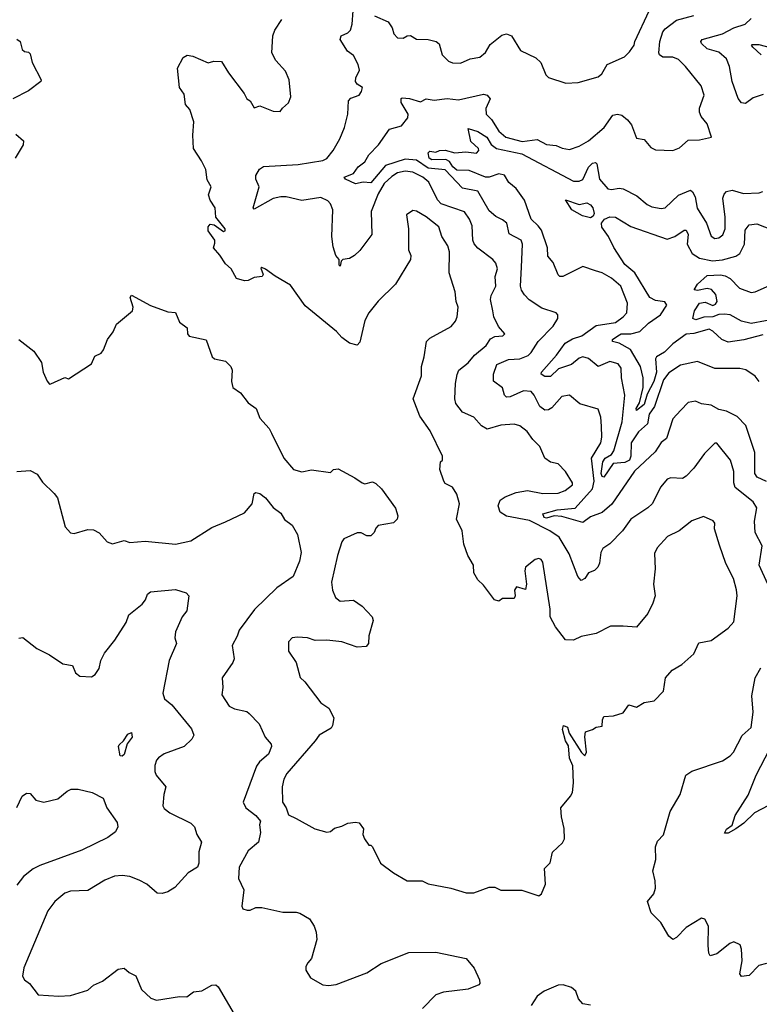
# Model space of a CAD drawing. Extents: x 2086813 to 2278017, y 548126 to 753336.
# Tile 263 of 461: x 2160040 to 2163907, y 688877 to 694029. Entities that reach past the tile are written whole.
import ezdxf

# ---------------------------------------------------------------- set-up
doc = ezdxf.new("R2010")
doc.units = 0

msp = doc.modelspace()

# ---------------------------------------------------------------- linework, layer by layer
at = {"layer": '0CON10XD'}
for points in [[(2163951.5, 691075), (2163906.2, 691175), (2163922.5, 691275), (2163885.5, 691345), (2163881.5, 691405), (2163895.3, 691475), (2163875, 691506.5), (2163781.2, 691581.2), (2163774.7, 691604.7), (2163774.3, 691664.3), (2163757.3, 691725), (2163685, 691813.3), (2163675, 691813.3), (2163620.4, 691759.6), (2163565, 691682.7), (2163525, 691639.7), (2163505, 691627.5), (2163445, 691631.5), (2163425, 691625.6), (2163392.5, 691585), (2163346.7, 691495), (2163325.2, 691474.8), (2163235, 691415.3), (2163191.5, 691355), (2163125, 691285.6), (2163088.7, 691261.3), (2163078.2, 691241.8), (2163071.6, 691185), (2163063.6, 691165), (2163045, 691146.4), (2163015, 691134.5), (2162995, 691105.6), (2162975, 691093.8), (2162957.9, 691115), (2162913.8, 691233.8), (2162861.5, 691321.5), (2162811.4, 691355), (2162705, 691409.2), (2162585, 691430.7), (2162551.8, 691451.8), (2162541.8, 691485), (2162552.5, 691515), (2162577.6, 691532.4), (2162635.8, 691554.2), (2162695, 691565.4), (2162775, 691549.6), (2162855, 691551.2), (2162892.5, 691565), (2162930, 691595), (2162931.2, 691605), (2162894.6, 691664.6), (2162856, 691705), (2162815, 691713.1), (2162786, 691735), (2162760, 691795), (2162722.3, 691832.3), (2162694.2, 691874.2), (2162655, 691904.4), (2162625, 691912.2), (2162555, 691907.1), (2162485, 691885.7), (2162455, 691904.4), (2162415, 691949.1), (2162355, 691975.5), (2162320.9, 692020.9), (2162314.6, 692045), (2162319.2, 692125), (2162326.9, 692173.1), (2162336.9, 692195), (2162385, 692232.9), (2162417.2, 692272.8), (2162478.5, 692325), (2162500.9, 692359.1), (2162525, 692372), (2162566.7, 692375), (2162576, 692385), (2162543.2, 692423.2), (2162519.6, 692475), (2162514.3, 692505), (2162501.2, 692565), (2162504.8, 692585), (2162529.3, 692635), (2162526.7, 692685), (2162537.5, 692725), (2162528.9, 692755), (2162514.2, 692775), (2162435, 692834.3), (2162416.8, 692856.8), (2162410, 692875), (2162405, 692950.8), (2162391.6, 692985), (2162365, 693023.3), (2162243.1, 693065), (2162225, 693085.8), (2162178.9, 693178.9), (2162147.9, 693205), (2162095, 693230.9), (2162055, 693236.6), (2162015, 693227.1), (2161985, 693209.3), (2161945, 693171.2), (2161915, 693117.1), (2161878, 693025), (2161881.4, 692905), (2161817.9, 692822.1), (2161790, 692795), (2161765, 692780), (2161730, 692775), (2161720, 692765), (2161715, 692740), (2161710, 692745), (2161710, 692775), (2161693.3, 692795), (2161678.8, 692841.2), (2161671.5, 692895), (2161677.5, 693035), (2161665.5, 693065), (2161651.5, 693081.5), (2161615, 693097.9), (2161515, 693082.5), (2161432.5, 693102.5), (2161405, 693102.2), (2161365, 693092.7), (2161265, 693037.5), (2161260, 693045), (2161291.2, 693155), (2161274.5, 693195), (2161274.6, 693214.6), (2161293, 693247), (2161315, 693261.2), (2161495, 693272), (2161625, 693291.8), (2161645, 693302.5), (2161679.3, 693345), (2161713.3, 693405), (2161738.2, 693465), (2161755.3, 693534.7), (2161759.1, 693605), (2161771.3, 693618.7), (2161815, 693634.5), (2161827.4, 693652.6), (2161832.5, 693675), (2161805, 693691.2), (2161796.1, 693706.1), (2161798, 693725), (2161816.7, 693765), (2161810, 693795), (2161785, 693841.2), (2161753.8, 693865), (2161716.2, 693925), (2161721.2, 693945), (2161755, 693960), (2161768.9, 693975), (2161778.1, 694005), (2161782.9, 694075)], [(2163945, 691612.1), (2163895.8, 691635.8), (2163883.6, 691653.6), (2163884, 691765), (2163837.7, 691905), (2163792.4, 691952.4), (2163735, 691980), (2163695, 691989.5), (2163655, 692012.2), (2163605, 692019.4), (2163573, 692033), (2163535, 692025.6), (2163497.5, 691985), (2163455, 691940), (2163422.6, 691837.4), (2163395, 691816.7), (2163362.9, 691767.1), (2163255, 691666.2), (2163136.8, 691493.2), (2163085, 691450.4), (2163025, 691427.6), (2162985, 691398.4), (2162875, 691430.2), (2162835, 691432.3), (2162795, 691420), (2162782.6, 691425), (2162776.2, 691443.8), (2162850, 691465), (2162945, 691472.3), (2163035.3, 691574.7), (2163044.4, 691615), (2163029.3, 691735), (2163078.9, 691815), (2163084, 691844), (2163081.4, 691901.4), (2163079.5, 691949.5), (2163065, 691990.8), (2162968.3, 692018.3), (2162915, 692064.2), (2162875, 692056.9), (2162822.2, 691997.8), (2162805, 691987.3), (2162785, 691986.4), (2162760.4, 692005), (2162730.4, 692065), (2162715, 692082.9), (2162675, 692087.8), (2162605, 692056), (2162585, 692053.8), (2162575.6, 692065), (2162565, 692101.9), (2162517.1, 692137.1), (2162516.9, 692175), (2162535, 692225.5), (2162595, 692251.2), (2162654.7, 692255.3), (2162698.7, 692271.3), (2162715, 692286.9), (2162750.4, 692345), (2162830, 692425), (2162854.1, 692465.9), (2162854.1, 692484.1), (2162845.4, 692495.4), (2162770, 692520), (2162703, 692563), (2162679.1, 692589.1), (2162663.6, 692613.6), (2162658.8, 692635), (2162664.3, 692735), (2162669.6, 692855), (2162661.8, 692875), (2162599.1, 692909.1), (2162586.5, 692965), (2162565, 692982.7), (2162528.7, 692998.7), (2162495, 693029.5), (2162435, 693131.1), (2162355, 693148.1), (2162265, 693243.8), (2162175, 693252.5), (2162115, 693294.6), (2162055, 693298.8), (2161953.3, 693266.7), (2161875, 693175.8), (2161835, 693178.6), (2161795, 693170.5), (2161744.2, 693195), (2161736.2, 693205), (2161785, 693223.8), (2161810, 693260), (2161844.5, 693285), (2161865, 693322.2), (2161915.6, 693375), (2161973.2, 693456.8), (2162035.9, 693474.1), (2162068.6, 693515), (2162070.8, 693535), (2162034.4, 693595), (2162034.1, 693615.9), (2162039.3, 693620.7), (2162077.6, 693617.6), (2162135, 693600), (2162165.8, 693615.8), (2162207.7, 693607.7), (2162275, 693616.2), (2162335, 693610), (2162465, 693640.1), (2162485, 693634.8), (2162500.4, 693615), (2162477.8, 693565), (2162479.2, 693535), (2162506.7, 693506.7), (2162545, 693445.8), (2162582.2, 693415), (2162667.7, 693392.3), (2162745, 693402.8), (2162795, 693376.5), (2162845, 693371.5), (2162876.2, 693356.2), (2162915, 693350.5), (2162965, 693366.7), (2163015, 693395.5), (2163096.9, 693465), (2163141.2, 693528.8), (2163165, 693534.6), (2163189.1, 693529.1), (2163218.6, 693505), (2163238.7, 693478.7), (2163265, 693410), (2163305, 693402), (2163340.4, 693360.4), (2163365, 693347.3), (2163455, 693343.8), (2163490.7, 693359.3), (2163535, 693398), (2163595, 693400), (2163657.5, 693415), (2163634.2, 693484.2), (2163603, 693523), (2163594.2, 693545), (2163594.3, 693565.7), (2163619.4, 693635), (2163603.7, 693683.7), (2163521.1, 693785), (2163485, 693820.5), (2163455, 693833.6), (2163402.6, 693832.6), (2163385.8, 693845), (2163382.7, 693855), (2163387.6, 693915), (2163403.1, 693965), (2163415, 693982.1), (2163475, 694027.1), (2163565, 694051.4)], [(2161895, 694048.6), (2161967.3, 694017.3), (2161986.8, 693986.8), (2161995.7, 693955), (2162015, 693934.5), (2162045, 693932.9), (2162065, 693944), (2162083.9, 693946.1), (2162115, 693928), (2162175, 693926), (2162216.7, 693915), (2162232.7, 693902.7), (2162248.6, 693845), (2162282.7, 693812.7), (2162303.6, 693803.6), (2162345, 693802.5), (2162395, 693824), (2162445, 693832.5), (2162475, 693858), (2162500.4, 693899.6), (2162561.3, 693948.7), (2162585, 693954.6), (2162611.8, 693945), (2162658.3, 693868.3), (2162739.2, 693829.2), (2162765.5, 693805), (2162790.9, 693740.9), (2162805, 693726.2), (2162895, 693697.1), (2162959.5, 693700.5), (2163065, 693730), (2163084.1, 693745.9), (2163112.5, 693795), (2163202.5, 693835), (2163229.3, 693860.7), (2163252.5, 693895), (2163256.7, 693915), (2163330.8, 694075)], [(2162755, 689443.8), (2162768.8, 689455), (2162790, 689505), (2162783.4, 689586.6), (2162813.6, 689616.4), (2162826.4, 689673.6), (2162877.7, 689722.3), (2162888, 689742), (2162886.4, 689796.4), (2162872.5, 689857.5), (2162870, 689905), (2162920, 689965), (2162930, 689985), (2162936, 690035), (2162932.2, 690125), (2162914.4, 690165), (2162909.5, 690229.5), (2162893.3, 690255), (2162877.5, 690315), (2162883.6, 690336.4), (2162905, 690326.2), (2162913.8, 690295), (2162976.7, 690195), (2162995, 690177.5), (2163003.6, 690196.4), (2162994.2, 690275.8), (2162998.3, 690301.7), (2163035.9, 690314.1), (2163055, 690327.5), (2163085, 690332.5), (2163086.7, 690365), (2163095, 690382.5), (2163145, 690386.2), (2163195, 690402.5), (2163225, 690443.8), (2163265, 690432), (2163305, 690456.2), (2163357.5, 690465), (2163406.7, 690515), (2163417.5, 690585), (2163452.5, 690625), (2163502.5, 690655), (2163565, 690710), (2163591.9, 690768.1), (2163655, 690781.1), (2163744, 690845), (2163775, 690877.5), (2163791.2, 691015), (2163788.2, 691045), (2163772.7, 691105), (2163733.2, 691183.2), (2163698.7, 691278.7), (2163672.9, 691365), (2163674, 691395), (2163666.9, 691406.9), (2163615, 691430), (2163555, 691406.2), (2163487.5, 691355), (2163427.5, 691325), (2163373.3, 691265), (2163358.8, 691235), (2163362, 691155), (2163354, 691075), (2163363.3, 691015), (2163350, 690975), (2163325, 690922.5), (2163265, 690850), (2163195, 690856.2), (2163130, 690855), (2163055, 690817.1), (2162975, 690801.4), (2162935, 690781.4), (2162894.4, 690784.4), (2162841.2, 690851.2), (2162814.2, 690905), (2162814.2, 690945), (2162775, 691190), (2162766, 691205), (2162755, 691209.2), (2162735, 691204), (2162684.5, 691165), (2162680.8, 691145), (2162689.4, 691075), (2162685, 691047.5), (2162638.3, 691061.7), (2162627, 691043), (2162630, 691015), (2162625, 691000), (2162565, 691000), (2162545, 690986.7), (2162522.7, 690992.7), (2162465, 691070), (2162435, 691097.5), (2162414, 691135), (2162413.3, 691175), (2162383.8, 691225), (2162362.5, 691285), (2162352.9, 691355), (2162324.2, 691415), (2162339.4, 691495), (2162325.8, 691545.8), (2162303, 691583), (2162265, 691602.5), (2162257.5, 691615), (2162237.5, 691675), (2162240, 691715), (2162250, 691725), (2162250, 691745), (2162186.9, 691876.9), (2162132.5, 691955), (2162096.7, 692045), (2162141.5, 692165), (2162140, 692215), (2162155.5, 692265), (2162167.1, 692345), (2162185, 692361.9), (2162295.6, 692424.4), (2162318.8, 692451.2), (2162328, 692475), (2162332, 692525), (2162321.4, 692555), (2162317.5, 692605), (2162286, 692705), (2162287.5, 692815), (2162277.7, 692845), (2162246.9, 692895), (2162232, 692945), (2162165, 692997.1), (2162115, 693026.7), (2162095, 693030), (2162062.7, 693007.3), (2162073.3, 692935), (2162073.3, 692825), (2162084.3, 692795), (2162083.1, 692775), (2162004.2, 692645), (2161915, 692556.9), (2161865, 692495.8), (2161844.7, 692455), (2161818.6, 692341.4), (2161805, 692326), (2161765, 692336.5), (2161725, 692366.4), (2161697, 692397), (2161532.1, 692532.1), (2161455, 692640), (2161375, 692686.9), (2161325, 692724), (2161305, 692732.5), (2161301.2, 692728.8), (2161313.6, 692696.4), (2161307.5, 692685), (2161265, 692680), (2161235, 692664), (2161215, 692662), (2161173.8, 692675), (2161144.6, 692724.6), (2161115, 692751.4), (2161086.8, 692796.8), (2161052.5, 692835), (2161060.8, 692859.2), (2161059.5, 692875), (2161024.3, 692924.3), (2161024.8, 692945.2), (2161035, 692959.6), (2161055.7, 692955.7), (2161105, 692920.8), (2161114.2, 692925), (2161113.8, 692935), (2161065.9, 692995), (2161062.2, 693045), (2161036, 693085), (2161027, 693113), (2161040, 693155), (2161020.3, 693190.3), (2161012.7, 693245), (2160990.9, 693290.9), (2160948.5, 693355), (2160944.5, 693424.5), (2160949.4, 693495), (2160929.1, 693559.1), (2160905.9, 693585.9), (2160900.3, 693640.3), (2160875.7, 693675), (2160864, 693775), (2160895, 693832), (2160915, 693842.9), (2160945, 693838.6), (2161025, 693803.8), (2161055, 693812.5), (2161095, 693810), (2161130.9, 693750.9), (2161213.6, 693643.6), (2161227.5, 693615), (2161244, 693604), (2161265, 693567.5), (2161295, 693578.8), (2161365, 693550.8), (2161401.7, 693548.3), (2161413.6, 693566.4), (2161446.1, 693593.9), (2161456.7, 693625), (2161449.5, 693715), (2161429.3, 693759.3), (2161379.5, 693815), (2161358.6, 693855), (2161363.3, 693945), (2161373.6, 693975), (2161410.4, 694029.6)], [(2163927, 693637), (2163875, 693620.5), (2163835, 693590.6), (2163815, 693594.3), (2163797.6, 693617.6), (2163765.3, 693705), (2163751.3, 693785), (2163735.2, 693825.2), (2163695, 693858.8), (2163635, 693876.7), (2163604.5, 693905), (2163601.9, 693915), (2163609.2, 693925), (2163714.7, 693955.3), (2163774.2, 693985.8), (2163834, 694006), (2163864.2, 694035)], [(2160025, 693927.5), (2160042, 693915), (2160052.7, 693872.7), (2160065, 693862), (2160085, 693860), (2160095, 693850), (2160105.3, 693805.3), (2160152.5, 693715), (2160150, 693705), (2160085, 693656.2), (2160003.3, 693615)], [(2163916.4, 693845), (2163874, 693885), (2163866.5, 693895), (2163870.9, 693899.1), (2163905, 693899.8), (2163965, 693883)], [(2160019.5, 693429.5), (2160060, 693395), (2160058, 693375), (2160016, 693305)], [(2163907.5, 692135), (2163885, 692164.4), (2163836.1, 692196.1), (2163805, 692204.4), (2163675, 692203.9), (2163585, 692240.4), (2163495, 692221.8), (2163435, 692181.2), (2163406.5, 692145), (2163359.2, 692005), (2163332, 691965), (2163322, 691915), (2163275, 691872.8), (2163237.9, 691815), (2163235.6, 691745), (2163229.1, 691725), (2163205, 691712), (2163142.7, 691707.3), (2163095, 691634.8), (2163085, 691639.1), (2163080.7, 691655), (2163089.7, 691715), (2163101.3, 691735), (2163135, 691753.2), (2163147, 691773), (2163189.5, 691925), (2163203.8, 692065), (2163187.4, 692155), (2163185.2, 692205.2), (2163169.1, 692229.1), (2163125, 692240), (2163065, 692213.6), (2163015, 692255.9), (2162985, 692265.7), (2162965, 692258.4), (2162925, 692224.9), (2162857.7, 692202.3), (2162815, 692161.8), (2162785, 692161.5), (2162767.1, 692175), (2162768.6, 692185), (2162846.9, 692273.1), (2162892.8, 692337.2), (2162930.9, 692359.1), (2162978.6, 692375), (2163055, 692429.2), (2163155, 692444.7), (2163196.3, 692473.7), (2163214.5, 692495), (2163218.8, 692545), (2163183.3, 692635), (2163135, 692676.7), (2163085, 692703.8), (2163050.8, 692715), (2162985, 692737.1), (2162880, 692685), (2162865, 692685.7), (2162855, 692694.2), (2162828.5, 692758.5), (2162801.4, 692791.4), (2162798.9, 692835), (2162767.7, 692927.7), (2162751.3, 692951.3), (2162713.5, 692985), (2162678.9, 693085), (2162636.2, 693145), (2162597.7, 693177.7), (2162574.5, 693215), (2162545, 693222.2), (2162495, 693205.2), (2162475, 693204.8), (2162390.5, 693240.5), (2162325, 693241.9), (2162305, 693259), (2162287.6, 693287.6), (2162268.3, 693298.3), (2162195, 693296.4), (2162180.2, 693305), (2162175, 693332.5), (2162185, 693341.2), (2162215, 693335.3), (2162235.2, 693344.8), (2162265, 693346.8), (2162315, 693332.5), (2162373.1, 693336.9), (2162429, 693331), (2162441.5, 693345), (2162439.6, 693355), (2162398.3, 693391.7), (2162385, 693460), (2162435, 693444.2), (2162483.3, 693415), (2162505.2, 693375.2), (2162533.3, 693355), (2162665, 693326.5), (2162935, 693184.3), (2162965, 693183.4), (2162985, 693192.9), (2163015, 693257.5), (2163035, 693278.2), (2163051.4, 693281.4), (2163057.3, 693275), (2163071.2, 693195), (2163115, 693144.6), (2163135, 693140), (2163175, 693147.9), (2163194.6, 693144.6), (2163267.4, 693107.4), (2163321.6, 693061.6), (2163345, 693050.4), (2163395, 693041.5), (2163415, 693044.4), (2163485, 693110.9), (2163547.1, 693137.1), (2163558.8, 693128.8), (2163572.6, 693102.6), (2163582.5, 693042.5), (2163631.9, 692965), (2163655, 692895.7), (2163674.7, 692884.7), (2163695, 692888.5), (2163716, 692904), (2163728.6, 692935), (2163729.2, 692995), (2163716.7, 693095), (2163723.1, 693116.9), (2163735, 693130), (2163765, 693137.9), (2163825, 693119.1), (2163906.4, 693123.6), (2163925, 693130.6)], [(2163025, 692992.8), (2162982.1, 693002.1), (2162927.8, 693035), (2162894, 693086), (2162965, 693061.5), (2163005, 693071.5), (2163025, 693060.5), (2163036.8, 693045), (2163044.1, 693015), (2163038.8, 693001.2), (2163025, 692992.8)], [(2163925, 692380), (2163826.2, 692353.8), (2163745, 692341.8), (2163711.9, 692355), (2163665, 692400), (2163645, 692409.2), (2163565, 692386.8), (2163525, 692383.4), (2163455, 692332.4), (2163411.3, 692288.7), (2163370, 692265), (2163364.8, 692255), (2163369.4, 692185), (2163355.8, 692135), (2163320.2, 692069.8), (2163305.9, 692015), (2163265, 691983.3), (2163264, 691995), (2163280, 692025), (2163300, 692105), (2163299.3, 692155), (2163286.7, 692215), (2163234, 692304), (2163175, 692336.2), (2163140, 692345), (2163139.1, 692355), (2163166.8, 692375), (2163185.2, 692384.8), (2163235.6, 692384.4), (2163282.8, 692397.2), (2163328.5, 692441.5), (2163390, 692485), (2163423.9, 692535), (2163413.2, 692553.2), (2163365, 692560.5), (2163335, 692575.7), (2163255.6, 692705), (2163205, 692748.9), (2163146.7, 692836.7), (2163119.5, 692895), (2163084.2, 692944.2), (2163081.8, 692965), (2163097.8, 692985), (2163125, 692996.9), (2163155, 692995.3), (2163236.3, 692946.3), (2163425, 692881), (2163465.2, 692894.8), (2163515, 692928.5), (2163525, 692926.9), (2163534.6, 692905), (2163530, 692855), (2163555.8, 692805.8), (2163595, 692781.1), (2163663.4, 692766.6), (2163715, 692771.9), (2163785, 692791.8), (2163804.7, 692805.3), (2163830.7, 692855), (2163832.6, 692927.4), (2163855, 692956.5), (2163895, 692960.3), (2163975, 692929.3)], [(2164015, 692467.8), (2163865, 692438.7), (2163815, 692450.7), (2163755.3, 692485.3), (2163725, 692488.6), (2163695, 692486.7), (2163665, 692474.9), (2163616.9, 692473.1), (2163575, 692457.9), (2163560.6, 692465), (2163569.2, 692505), (2163595, 692546.5), (2163625, 692551.4), (2163665, 692533.1), (2163679.1, 692540.9), (2163686.2, 692553.8), (2163680.6, 692590.6), (2163658.1, 692618.1), (2163635, 692622.1), (2163585, 692611.9), (2163567.5, 692615), (2163584.2, 692645), (2163635, 692691.1), (2163705, 692694.3), (2163729.3, 692689.3), (2163755, 692674.5), (2163803.1, 692625), (2163865, 692602.2), (2163886.2, 692605), (2163961.3, 692638.7)], [(2160035.5, 692355.5), (2160113.3, 692295), (2160153.3, 692235), (2160162.5, 692185), (2160182.5, 692137.5), (2160195, 692122.5), (2160203, 692123), (2160275, 692157.5), (2160295, 692150), (2160415, 692227.5), (2160432.3, 692267.7), (2160465, 692283.3), (2160478.3, 692301.7), (2160498.8, 692355), (2160528.8, 692395), (2160545, 692436.7), (2160630, 692505), (2160633.3, 692525), (2160617.5, 692575), (2160625, 692587.5), (2160724.1, 692534.1), (2160815, 692501.2), (2160855, 692496.2), (2160875.9, 692445.9), (2160915, 692417.5), (2160916.7, 692385), (2160925, 692373.8), (2161014.2, 692354.2), (2161046.7, 692265), (2161057.5, 692255), (2161115, 692241.8), (2161144.5, 692215), (2161151.5, 692195), (2161147.1, 692135), (2161155, 692103.8), (2161195, 692076), (2161235, 692024), (2161276.7, 691995), (2161294.5, 691944.5), (2161345, 691890), (2161355.7, 691865.7), (2161421.2, 691735), (2161471.2, 691675), (2161515, 691663.1), (2161565, 691674), (2161665, 691660), (2161680, 691675), (2161705, 691679.2), (2161792.3, 691632.3), (2161830, 691605), (2161845, 691600.6), (2161885, 691610), (2161902.1, 691602.1), (2161932, 691575), (2162005, 691473.3), (2162017.7, 691432.3), (2162013.8, 691415), (2161994.3, 691395.7), (2161915, 691381.4), (2161901.3, 691368.7), (2161893.8, 691345), (2161875, 691328), (2161855, 691328), (2161825, 691344.2), (2161805, 691344.2), (2161735, 691313.3), (2161725, 691297.5), (2161702.2, 691225), (2161670.4, 691085), (2161674.7, 691044.7), (2161691.1, 691005), (2161715, 690985.6), (2161785, 690991.4), (2161830.7, 690960.7), (2161882, 690905), (2161888, 690885), (2161866.2, 690805), (2161863.8, 690765), (2161851.7, 690748.3), (2161805, 690746), (2161725, 690772.9), (2161645, 690782.9), (2161585, 690780), (2161545, 690794.2), (2161492.3, 690797.7), (2161465, 690793.8), (2161445.9, 690774.1), (2161446, 690725), (2161485.6, 690665.6), (2161506.8, 690586.8), (2161530, 690565), (2161614, 690455), (2161655.6, 690425.6), (2161682, 690375), (2161676, 690335), (2161667.9, 690322.1), (2161605, 690285.7), (2161585.4, 690254.6), (2161436.7, 690085), (2161420, 690055), (2161412.5, 690015), (2161414.4, 689935), (2161433.1, 689905), (2161445, 689868.8), (2161485, 689848.8), (2161583.8, 689795), (2161645, 689778), (2161665, 689781.2), (2161685, 689798.8), (2161725, 689808.8), (2161755.9, 689824.1), (2161795, 689830), (2161815, 689826.7), (2161836.7, 689795), (2161833.8, 689765), (2161842.3, 689742.3), (2161865, 689710), (2161875, 689710), (2161885, 689700), (2161926, 689616), (2161993.9, 689563.9), (2162065, 689522.5), (2162145, 689522.5), (2162175, 689506.7), (2162295, 689484), (2162375, 689460), (2162415, 689460.8), (2162495, 689488.8), (2162525, 689490), (2162555, 689473.3), (2162665, 689473.3), (2162755, 689443.8)], [(2160025, 691664.2), (2160095, 691670), (2160130.7, 691650.7), (2160158.3, 691608.3), (2160220.6, 691550.6), (2160236.9, 691526.9), (2160276.7, 691375), (2160305, 691343.8), (2160325, 691340), (2160395, 691361.2), (2160425, 691358.8), (2160455, 691343.3), (2160496.2, 691296.2), (2160525, 691286), (2160585, 691303.8), (2160615, 691294), (2160695, 691300.4), (2160855, 691284.5), (2160935, 691301.9), (2161045, 691371.3), (2161115, 691402.2)], [(2161115, 691402.2), (2161215, 691448.5), (2161255.6, 691495), (2161265, 691550), (2161274.5, 691555.5), (2161295, 691550), (2161325, 691527.9), (2161365, 691477.1), (2161405, 691446.2), (2161425, 691413.8), (2161464.1, 691384.1), (2161492, 691335), (2161510.7, 691240.7), (2161502.5, 691195), (2161470, 691115), (2161384.4, 691055.6), (2161267.1, 690942.9), (2161186.7, 690835), (2161177, 690803), (2161150.8, 690755), (2161160.6, 690685), (2161154.4, 690665), (2161098.5, 690585), (2161102.1, 690535), (2161096.2, 690496.2), (2161135, 690436.7), (2161162.7, 690422.7), (2161228.1, 690408.1), (2161238.8, 690398.8), (2161292, 690345), (2161324.1, 690274.1), (2161355, 690237.5), (2161356, 690225), (2161340, 690185), (2161294.3, 690145), (2161277.8, 690122.2), (2161208.9, 689935), (2161222.9, 689905), (2161274.4, 689865), (2161298, 689835), (2161293.8, 689815), (2161298.8, 689775), (2161288, 689725), (2161235, 689679.4), (2161187.2, 689595), (2161183.3, 689535), (2161210.8, 689475), (2161200.7, 689390.7), (2161207, 689377), (2161229.3, 689369.3), (2161245, 689370), (2161275, 689383.8), (2161305, 689384), (2161415, 689359.4), (2161485, 689358), (2161505, 689354), (2161555, 689323.3), (2161579.2, 689285), (2161590, 689255), (2161594.1, 689215.9), (2161565, 689116.7), (2161546.3, 689093.7), (2161535.7, 689075), (2161535.7, 689055), (2161560, 689015), (2161625, 688978.6), (2161655, 688974.4), (2161695, 688980.6), (2161855, 689042.2), (2161929.1, 689090.9), (2162075, 689147.2), (2162215, 689150), (2162375, 689115.6), (2162415.8, 689065), (2162443.6, 689005), (2162445.6, 688985), (2162440.7, 688979.3), (2162384.6, 688955.4), (2162255, 688940), (2162215, 688925.7), (2162145.6, 688854.4)], [(2160035, 690793.3), (2160055.9, 690795.9), (2160129.3, 690739.3), (2160195.7, 690705.7), (2160265, 690658), (2160315, 690650), (2160331.2, 690611.2), (2160354.2, 690594.2), (2160415, 690590), (2160435, 690602.5), (2160455, 690633.3), (2160464.5, 690675.5), (2160483.3, 690715), (2160537.6, 690782.4), (2160595.8, 690875), (2160610, 690915), (2160679.7, 690970.3), (2160697, 690993), (2160707.7, 691022.3), (2160724.1, 691035.9), (2160855, 691048), (2160909.5, 691029.5), (2160923.3, 691015), (2160914.1, 690935.9), (2160889.2, 690905), (2160853.8, 690825), (2160851.2, 690795), (2160858.8, 690765), (2160821.1, 690675), (2160788.9, 690505), (2160796.7, 690475), (2160835, 690443.5), (2160937.8, 690317.8), (2160950.6, 690285), (2160939.2, 690265), (2160900, 690225), (2160795, 690187.5), (2160765, 690167.1), (2160754.3, 690155), (2160745.9, 690125.9), (2160745.8, 690095), (2160752.9, 690075), (2160803.3, 690015), (2160793.3, 689975), (2160788.8, 689915), (2160795, 689901.2), (2160825, 689877.8), (2160935, 689825.3), (2160954.5, 689805), (2160965.5, 689765), (2160989.7, 689725), (2160975.5, 689675), (2160975.5, 689614.5), (2160970, 689595), (2160921.4, 689565), (2160851.4, 689488.6), (2160815, 689465.6), (2160785, 689456.7), (2160758.7, 689458.7), (2160704.2, 689505), (2160665, 689526.5), (2160615, 689545.4), (2160575, 689550.5), (2160535, 689546.7), (2160485, 689526.9), (2160395, 689472.2), (2160305, 689469.5), (2160275, 689458.9), (2160223.5, 689415), (2160186.9, 689365), (2160062, 689068), (2160054.2, 689024.2), (2160063.9, 689003.9)], [(2163945, 689090), (2163905, 689080), (2163855, 689026.7), (2163815, 689022.5), (2163806.4, 689036.4), (2163817.1, 689105), (2163814.2, 689165), (2163807.3, 689187.3), (2163775, 689203.3), (2163753.3, 689195), (2163685, 689141.2), (2163651.2, 689131.2), (2163643.9, 689143.9), (2163639.2, 689185), (2163641.4, 689285), (2163621.7, 689321.7), (2163605, 689328), (2163525, 689278.8), (2163475, 689226.7), (2163455, 689216.2), (2163435, 689234), (2163391.8, 689305), (2163341.3, 689355), (2163322.5, 689415), (2163355.7, 689454.3), (2163363.9, 689483.9), (2163363.6, 689523.6), (2163351.2, 689575), (2163365.6, 689634.4), (2163365, 689700), (2163375, 689730), (2163405.9, 689764.1), (2163442, 689885), (2163494.2, 689975), (2163523.8, 690075), (2163554.1, 690095.9), (2163715, 690150.6), (2163755, 690177.5), (2163773.1, 690196.9), (2163817.4, 690282.6), (2163864, 690325), (2163875.8, 690405.8), (2163868.3, 690491.7), (2163886, 690585), (2163915, 690636.7)], [(2160575, 690176), (2160565, 690177.5), (2160556.7, 690225), (2160560, 690235), (2160582.5, 690255), (2160605, 690290.6), (2160625, 690299.2), (2160627.3, 690275), (2160600.9, 690239.1), (2160585, 690184.2), (2160575, 690176)], [(2163955, 689916.5), (2163881.5, 689878.5), (2163827.1, 689825), (2163785, 689794.4), (2163745, 689771.4), (2163725, 689772.5), (2163735, 689793.8), (2163765.7, 689814.3), (2163780.8, 689865), (2163848.8, 689971.2), (2163891.1, 690075), (2164010.2, 690305)], [(2160025, 689906), (2160052.9, 689965), (2160075, 689981.4), (2160095, 689980), (2160124.6, 689944.6), (2160165, 689935.3), (2160238.1, 689951.9), (2160287.4, 689992.6), (2160308, 690002), (2160345, 690002.5), (2160417.8, 689985), (2160476.2, 689955), (2160495.6, 689905.6), (2160548.9, 689828.9), (2160553.5, 689805), (2160540.4, 689779.6), (2160500.2, 689749.8), (2160363.6, 689683.6), (2160145, 689603.1), (2160110, 689585), (2160058.6, 689545), (2160025, 689500.8)], [(2160063.9, 689003.9), (2160090, 688985), (2160136.8, 688926.8), (2160245, 688920), (2160305, 688922.9), (2160395, 688950.8), (2160425, 688977.1), (2160473, 688997), (2160555, 689060), (2160585, 689066.2), (2160612.5, 689042.5), (2160646.7, 689025), (2160676.2, 688955), (2160725, 688909.2), (2160755, 688899.2), (2160875, 688918.1), (2160914.2, 688915.8), (2160948.1, 688941.9), (2160992.4, 688947.6), (2161045, 688977.5), (2161065, 688978.8), (2161077.3, 688967.3), (2161174.1, 688804.1)], [(2163025, 688871.9), (2162985, 688878.8), (2162961.9, 688905), (2162947.5, 688945), (2162925, 688964.6), (2162882, 688978), (2162855, 688976.9), (2162782, 688945), (2162745, 688920), (2162715, 688870)]]:
    msp.add_lwpolyline(points, dxfattribs=at)

doc.saveas('drawing.dxf')
